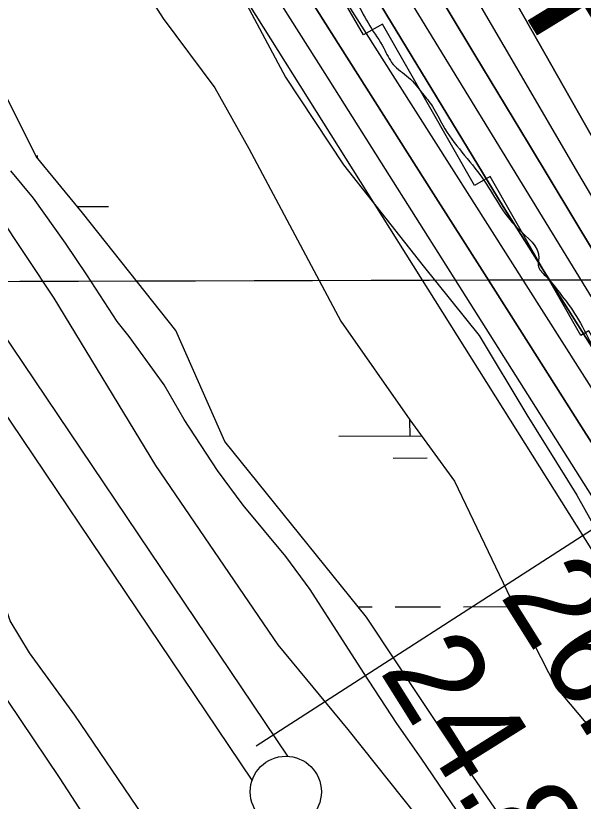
# Model space of a CAD drawing. Extents: x 3355724 to 3393621, y 594744 to 620174.
# Drawn here: x 3382749 to 3383148, y 605881 to 606434 of the extents above; entities that cross this region are included whole.
import ezdxf

# ---------------------------------------------------------------- set-up
doc = ezdxf.new("R2010")
doc.units = 0
for name, color, linetype in [('V-GRID-MAJR', 7, 'Continuous'), ('V-LEVE-TOET', 7, 'Continuous'), ('V-RIVR-EDGE', 7, 'Continuous'), ('V-RIVR-RANG', 7, 'Continuous'), ('V-ROAD-CNTR', 7, 'Continuous'), ('V-RRAP-RVMT', 7, 'Continuous'), ('V-RRAP-RVMT-IDEN', 7, 'Continuous'), ('V-SITE-VEGE', 7, 'Continuous'), ('V-SURV-LINE', 7, 'Continuous'), ('V-TOPO-DPTH', 7, 'Continuous'), ('V-TOPO-MINR', 7, 'Continuous'), ('V-TOPO-WATR', 7, 'Continuous'), ('V-WETL-SWMP', 7, 'Continuous')]:
    doc.layers.add(name, color=color, linetype=linetype)

msp = doc.modelspace()

# ---------------------------------------------------------------- linework, layer by layer
at = {"layer": 'V-GRID-MAJR'}
msp.add_spline([(3359834.01, 606189.65), (3365100.71, 606201.52), (3370367.41, 606214.16), (3375634.11, 606227.57), (3380900.81, 606241.74), (3386167.5, 606256.68), (3391434.2, 606272.38)], degree=3, dxfattribs=at)
at = {"layer": 'V-LEVE-TOET'}
for points in [[(3382314.12, 606922.96), (3382425.4, 606748.19), (3382569.2, 606536.93), (3382677.33, 606383.53), (3382776.28, 606234.96), (3382847.63, 606117.42), (3382933.66, 605991.4), (3382982.77, 605931.78), (3383031.27, 605870.92), (3383093.35, 605776.55), (3383129.01, 605719.91), (3383193.54, 605623.72), (3383276.62, 605475.7), (3383296.96, 605431.82), (3383324.71, 605369.05), (3383360.98, 605311.2), (3383376.99, 605281.35), (3383388.05, 605264.91), (3383397.91, 605244.8), (3383415.12, 605219.84), (3383426.76, 605208.9), (3383511.56, 605084.7), (3383574.32, 604975.06)], [(3383417.94, 604989.65), (3383371.8, 605068.83), (3383308.45, 605174.19), (3383259.88, 605250.92), (3383208.23, 605333.13), (3383140.65, 605428.7), (3383074.87, 605532.83), (3382995.64, 605639.34), (3382940.95, 605717.88), (3382893.64, 605786.67), (3382838.92, 605871.31), (3382790.99, 605941.93), (3382759.05, 605985.76), (3382745.52, 606008.29), (3382739.33, 606026.58), (3382697.54, 606088.08), (3382615.82, 606206.18), (3382532.21, 606337.1), (3382449.87, 606456.42), (3382375.52, 606562.35), (3382299.3, 606679.26)]]:
    msp.add_lwpolyline(points, dxfattribs=at)
at = {"layer": 'V-RIVR-EDGE'}
msp.add_spline([(3382685.21, 606951.82), (3382699.41, 606928.39), (3382711.81, 606916.3), (3382716.9, 606906.05), (3382724.91, 606891.77), (3382727.45, 606882.99), (3382735.47, 606874.56), (3382743.12, 606862.48), (3382749.66, 606847.84), (3382757.66, 606833.2), (3382769.68, 606814.16), (3382782.05, 606791.1), (3382790.05, 606772.81), (3382795.49, 606757.44), (3382803.86, 606738.78), (3382815.86, 606716.08), (3382832.97, 606684.6), (3382843.14, 606660.09), (3382859.52, 606629.71), (3382875.17, 606604.81), (3382892.66, 606579.18), (3382909.77, 606553.18), (3382929.07, 606522.43), (3382946.92, 606497.16), (3382961.85, 606475.92), (3382973.16, 606466.75), (3382978.63, 606458.7), (3382989.19, 606442.59), (3382998.29, 606426.48), (3383008.12, 606410.74), (3383014.67, 606399.39), (3383025.61, 606390.23), (3383035.45, 606378.87), (3383042.38, 606369.71), (3383049.66, 606356.54), (3383077.35, 606319.55), (3383102.48, 606284.03), (3383117.05, 606263.15), (3383116.67, 606258.04), (3383121.77, 606250.71), (3383131.61, 606238.99), (3383143.64, 606222.15), (3383154.19, 606202.75), (3383171.3, 606174.92), (3383191.32, 606140.51), (3383212.06, 606099.52), (3383234.24, 606053.04), (3383253.52, 606014.97), (3383268.81, 605988.25), (3383282.64, 605965.55), (3383296.11, 605942.49), (3383311.03, 605917.6), (3383331.43, 605885.38), (3383347.45, 605861.21), (3383359.46, 605839.98), (3383382.76, 605801.54), (3383403.87, 605764.93), (3383419.51, 605733.82), (3383436.64, 605710.75), (3383464.33, 605675.59), (3383488.38, 605644.46), (3383503.69, 605625.05), (3383518.63, 605606.37), (3383529.55, 605590.26), (3383543.77, 605575.6), (3383545.23, 605570.84), (3383546.67, 605564.62), (3383550.31, 605557.3), (3383561.99, 605549.6), (3383575.12, 605539.33), (3383595.9, 605513.69), (3383606.83, 605500.87), (3383607.91, 605493.92), (3383610.43, 605479.66), (3383611.87, 605471.25), (3383616.97, 605461), (3383626.05, 605438.68), (3383628.92, 605416.37), (3383634.35, 605396.99), (3383636.16, 605387.48), (3383637.95, 605374.31), (3383643.05, 605364.07), (3383654.34, 605347.59), (3383664.16, 605328.56), (3383678.7, 605295.99), (3383684.48, 605268.55), (3383701.54, 605220.26), (3383711.72, 605194.65), (3383714.97, 605180.02), (3383724.03, 605149.29), (3383729.84, 605134.29), (3383736.02, 605118.55), (3383753.85, 605084.88), (3383770.61, 605064.73), (3383787.39, 605048.97), (3383790.65, 605036.53), (3383801.19, 605013.11), (3383814.64, 604980.55), (3383827.35, 604948.71), (3383833.53, 604932.98), (3383843.72, 604917.23), (3383863.03, 604890.5), (3383884.52, 604857.18), (3383935.15, 604783.58), (3383963.9, 604731.6), (3383993.72, 604668.66), (3384000.98, 604651.46), (3384017.36, 604619.61), (3384032.99, 604587.04), (3384044.65, 604571.29), (3384055.58, 604554.09), (3384071.58, 604521.15), (3384078.47, 604500.29), (3384081.72, 604484.57), (3384087.91, 604472.12), (3384096.65, 604460.77), (3384103.21, 604452.35), (3384105.38, 604442.47), (3384107.19, 604435.89), (3384108.65, 604434.42), (3384114.86, 604433.67), (3384119.61, 604430.74), (3384126.53, 604421.95), (3384146.92, 604390.46), (3384166.94, 604355.68), (3384183.33, 604328.23), (3384207.01, 604298.92), (3384223.4, 604274.03), (3384250.33, 604225.34), (3384273.98, 604179.96), (3384293.99, 604141.52), (3384308.54, 604112.61), (3384320.91, 604089.55), (3384332.21, 604075.63), (3384335.85, 604069.04), (3384345.31, 604053.3), (3384348.96, 604047.81), (3384362.08, 604034.98), (3384372.29, 604022.89), (3384383.95, 604005.68), (3384390.13, 603992.87), (3384406.16, 603972.36), (3384417.09, 603955.15), (3384430.56, 603933.92), (3384440.75, 603916.71), (3384450.2, 603895.85), (3384454.18, 603879.03), (3384458.53, 603863.66), (3384464.33, 603844.64), (3384471.6, 603825.25), (3384474.86, 603815.01), (3384473.74, 603806.6), (3384477.73, 603791.24), (3384479.17, 603782.1), (3384477.68, 603771.13), (3384476.19, 603762), (3384476.16, 603748.84), (3384481.96, 603727.62), (3384486.67, 603712.26), (3384487.01, 603701.29), (3384486.95, 603678.63), (3384496.34, 603629.99), (3384507.57, 603590.84), (3384519.55, 603555.72), (3384533.36, 603523.52), (3384552.63, 603483.63), (3384569.02, 603455.8), (3384585.77, 603432.73), (3384604.35, 603404.54), (3384620.73, 603379.64), (3384633.81, 603347.08), (3384649.05, 603299.88), (3384654.82, 603268.07), (3384673.29, 603196.37), (3384684.48, 603140.78), (3384695.35, 603099.81), (3384709.16, 603067.61), (3384721.89, 603042.36), (3384733.52, 603015.64), (3384746.6, 602984.9), (3384754.96, 602962.22), (3384756.77, 602956), (3384760.42, 602955.99), (3384764.43, 602951.23), (3384767.66, 602926.73), (3384780.31, 602867.11), (3384791.19, 602833.82), (3384810.8, 602780.4), (3384832.95, 602721.86), (3384845.31, 602691.49), (3384855.14, 602674.65), (3384859.48, 602657.82), (3384867.48, 602641.72), (3384876.95, 602624.52), (3384884.56, 602600.74), (3384894, 602572.2), (3384900.51, 602546.96), (3384906.68, 602528.3), (3384922.67, 602491.34), (3384928.84, 602472.32), (3384931.72, 602454.03), (3384931.31, 602436.86), (3384923.24, 602425.18), (3384917.01, 602416.05), (3384910.77, 602406.93), (3384908.17, 602392.32), (3384903.03, 602383.19), (3384897.53, 602375.89), (3384886.53, 602362.03), (3384870.35, 602324.05), (3384866.3, 602310.9), (3384859.67, 602289.35), (3384857.45, 602280.22), (3384853.41, 602271.82), (3384850.08, 602256.47), (3384849.29, 602231.99), (3384850.71, 602216.63), (3384853.24, 602202.37), (3384853.6, 602202.37), (3384862.01, 602201.25), (3384874.06, 602196.47), (3384877.35, 602195.36), (3384877.34, 602192.44), (3384871.47, 602184.04), (3384871.09, 602180.39), (3384872.91, 602176.73), (3384876.19, 602170.87), (3384874.71, 602165.03), (3384869.57, 602153.71), (3384865.53, 602149.33), (3384862.96, 602143.12), (3384862.95, 602137.64), (3384862.94, 602133.25), (3384868.04, 602129.59), (3384875.7, 602122.99), (3384878.97, 602114.94), (3384881.88, 602107.25), (3384886.98, 602100.66), (3384894.28, 602096.99), (3384896.47, 602092.23), (3384897.16, 602079.43), (3384899.7, 602068.09), (3384904.78, 602054.92), (3384914.25, 602039.55), (3384933.2, 602016.83), (3384944.85, 601998.16), (3384955.39, 601973.28), (3384961.88, 601937.81), (3384969.47, 601901.96), (3384976.33, 601868.68), (3384986.49, 601837.58), (3384990.84, 601821.49), (3384996.23, 601784.56), (3385007.4, 601717.27), (3385010.62, 601690.57), (3385019.64, 601642.3), (3385024.34, 601622.91), (3385033.39, 601587.07), (3385047.89, 601537.32), (3385059.82, 601482.82), (3385064.15, 601458.68), (3385063.72, 601433.83), (3385064.77, 601415.91), (3385066.9, 601389.22), (3385067.94, 601365.09), (3385069.01, 601353.39), (3385072.63, 601339.86), (3385083.54, 601316.8), (3385087.91, 601310.58), (3385095.57, 601305.08), (3385098.12, 601299.59), (3385101.76, 601293.73), (3385102.48, 601288.97), (3385102.47, 601285.68), (3385105.76, 601284.58), (3385109.77, 601282.38), (3385109.77, 601280.91), (3385112.69, 601280.54), (3385119.64, 601280.52), (3385121.82, 601278.33), (3385122.16, 601265.16), (3385118.12, 601257.13), (3385117.74, 601251.29), (3385118.07, 601238.12), (3385119.82, 601205.59), (3385117.98, 601200.84), (3385117.59, 601193.89), (3385120.87, 601189.13), (3385123.07, 601189.13), (3385128.55, 601189.11), (3385132.2, 601189.11), (3385142.79, 601181.77), (3385148.98, 601172.98), (3385150.77, 601159.45), (3385150.36, 601141.54), (3385148.53, 601137.52), (3385144.86, 601132.78), (3385144.11, 601125.84), (3385146.29, 601119.98), (3385150.3, 601115.59), (3385159.79, 601111.18), (3385160.15, 601107.15), (3385154.66, 601103.88), (3385152.82, 601099.13), (3385152.8, 601092.92), (3385153.51, 601084.87), (3385156.79, 601080.11), (3385159.35, 601079.37), (3385173.25, 601082.26), (3385173.24, 601080.8), (3385172.83, 601061.43), (3385176.06, 601037.66), (3385178.96, 601025.59), (3385186.95, 601006.93), (3385193.5, 600994.85), (3385202.97, 600979.84), (3385216.45, 600962.26), (3385223.73, 600947.98), (3385225.88, 600931.16), (3385225.81, 600905.57), (3385225.42, 600892.05), (3385233.05, 600875.58), (3385237.39, 600855.47), (3385241.34, 600826.58), (3385242.36, 600796.6), (3385245.51, 600741.39), (3385245.8, 600708.86), (3385249.65, 600639.4), (3385250.27, 600596.62), (3385259.56, 600509.6), (3385266.36, 600451.1), (3385277.49, 600369.19), (3385281.77, 600323.48), (3385282.73, 600271.57), (3385283.38, 600237.21), (3385284.31, 600195.07)], degree=3, dxfattribs=at)
at = {"layer": 'V-RIVR-RANG'}
msp.add_line((3382918.33, 605920.32), (3383658.03, 606397.02), dxfattribs=at)
at = {"layer": 'V-ROAD-CNTR'}
msp.add_lwpolyline([(3382114.25, 606889.46), (3382318.1, 606591.36), (3382554.91, 606233.63), (3382633.55, 606115.59), (3382780.48, 605897.46), (3382958.42, 605622.54), (3383146.39, 605341.92), (3383279.77, 605147.09), (3383351.15, 605037.86), (3383418.13, 604924.14), (3383451.06, 604860.52), (3383485.46, 604784.63), (3383628.16, 604432.83), (3383792.66, 604038.15), (3383916.74, 603743.21), (3383965.01, 603638.12), (3384159.04, 603136)], dxfattribs=at)
at = {"layer": 'V-RRAP-RVMT'}
msp.add_lwpolyline([(3383338.08, 605867.4), (3383269.88, 605985.18), (3383273.43, 605987.15), (3383236.81, 606051.1), (3383207.29, 606104.28), (3383212.36, 606107.12), (3383152.22, 606212.04), (3383146.58, 606208.84), (3383083.04, 606320.59), (3383071.87, 606314.25), (3383007.19, 606427.6), (3382993.92, 606420.04), (3382928.06, 606533.82), (3382921.18, 606529.74)], dxfattribs=at)
at = {"layer": 'V-SITE-VEGE'}
for points in [[(3382594.76, 606994.65), (3382620.06, 606949.2), (3382654.24, 606892.17), (3382698.76, 606808.6), (3382728.31, 606748.29), (3382768.15, 606672.23), (3382814.52, 606592.47), (3382864.11, 606519.24), (3382906.24, 606452.02), (3382939.05, 606390.33), (3382979.76, 606328.68), (3383035.85, 606257.8), (3383075.11, 606208.7), (3383108.82, 606153.06), (3383143.93, 606096.5), (3383195.47, 606004.22), (3383235.73, 605936.98), (3383283.51, 605853.52)], [(3383063.25, 605869.3), (3383034.4, 605911.64), (3383017.31, 605935.99), (3382993.8, 605971.98), (3382956.38, 606030.22), (3382939.29, 606053.5), (3382909.41, 606089.47), (3382891.26, 606113.81), (3382867.74, 606149.81), (3382853.83, 606174.17), (3382829.27, 606208.04), (3382820.73, 606218.62), (3382799.35, 606251.44), (3382784.39, 606273.67), (3382761.96, 606305.42), (3382745.95, 606324.46)]]:
    msp.add_lwpolyline(points, dxfattribs=at)
at = {"layer": 'V-SURV-LINE'}
for points in [[(3381501.98, 608049.5), (3382940.57, 605913.03)], [(3382915.67, 605896.29), (3381477.09, 608032.75)]]:
    msp.add_lwpolyline(points, dxfattribs=at)
msp.add_circle((3382939.28, 605888.09), 25, dxfattribs=at)
at = {"layer": 'V-TOPO-DPTH'}
for points in [[(3382608, 607343.83), (3382849.42, 606891.41), (3382862.41, 606867.21), (3382875.47, 606843.05), (3382888.65, 606818.95), (3382901.9, 606794.9), (3382920.31, 606761.66), (3382924.42, 606754.26), (3382928.55, 606746.87), (3382932.7, 606739.49), (3382936.86, 606732.13), (3383201.16, 606266.22), (3383222.8, 606228.25), (3383244.54, 606190.35), (3383266.45, 606152.53), (3383288.45, 606114.78), (3383322.36, 606056.88), (3383327.5, 606048.12), (3383332.64, 606039.37), (3383337.8, 606030.63), (3383342.97, 606021.89), (3383527.01, 605711.24)], [(3383527.01, 605711.24), (3383342.97, 606021.89), (3383337.8, 606030.63), (3383332.64, 606039.37), (3383327.5, 606048.12), (3383322.36, 606056.88), (3383288.45, 606114.78), (3383266.45, 606152.53), (3383244.54, 606190.35), (3383222.8, 606228.25), (3383201.16, 606266.22), (3382936.86, 606732.13), (3382932.7, 606739.49), (3382928.55, 606746.87), (3382924.42, 606754.26), (3382920.31, 606761.66), (3382901.9, 606794.9), (3382888.65, 606818.95), (3382875.47, 606843.05), (3382862.41, 606867.21), (3382849.42, 606891.41), (3382608, 607343.83)], [(3383345.48, 605835.71), (3383313.12, 605885.91), (3383259.07, 605968.99), (3383253.54, 605977.53), (3383248.02, 605986.07), (3383242.54, 605994.63), (3383237.07, 606003.21), (3383179.7, 606093.48), (3383145.56, 606147.2), (3383111.43, 606200.93), (3383077.32, 606254.66), (3383043.21, 606308.4), (3382836.37, 606634.44), (3382824.26, 606653.43), (3382812.11, 606672.39), (3382799.88, 606691.3), (3382787.6, 606710.18), (3382444.68, 607235.07)], [(3383482.69, 605724.49), (3383327.71, 605982.01), (3383315.87, 606001.68), (3383304.03, 606021.35), (3383292.18, 606041.01), (3383280.34, 606060.67), (3383109.78, 606343.66), (3383072.2, 606406.16), (3383034.7, 606468.7), (3382997.33, 606531.31), (3382960.04, 606593.98), (3382920.24, 606661.01), (3382902.94, 606690.21), (3382885.67, 606719.44), (3382868.45, 606748.69), (3382851.26, 606777.96), (3382661.15, 607102.41)], [(3383482.69, 605724.49), (3383327.71, 605982.01), (3383315.87, 606001.68), (3383304.03, 606021.35), (3383292.18, 606041.01), (3383280.34, 606060.67), (3383109.78, 606343.66), (3383072.2, 606406.16), (3383034.7, 606468.7), (3382997.33, 606531.31), (3382960.04, 606593.98), (3382920.24, 606661.01), (3382902.94, 606690.21), (3382885.67, 606719.44), (3382868.45, 606748.69), (3382851.26, 606777.96), (3382661.15, 607102.41)], [(3382650.27, 607013.11), (3382727.44, 606887.76), (3382847.88, 606701), (3382855.51, 606688.21), (3382863.14, 606676.28), (3383092.09, 606299.39), (3383269.34, 606018.83), (3383277.83, 606008.59), (3383285.47, 605996.66), (3383549.16, 605554.97), (3383609.37, 605455.21), (3383617.84, 605438.16), (3383628.86, 605418.55), (3383640.72, 605395.53), (3383778.01, 605138.06), (3383960.19, 604781.72)], [(3382650.27, 607013.11), (3382727.44, 606887.76), (3382847.88, 606701), (3382855.51, 606688.21), (3382863.14, 606676.28), (3383092.09, 606299.39), (3383269.34, 606018.83), (3383277.83, 606008.59), (3383285.47, 605996.66), (3383549.16, 605554.97), (3383609.37, 605455.21), (3383617.84, 605438.16), (3383628.86, 605418.55), (3383640.72, 605395.53), (3383778.01, 605138.06), (3383960.19, 604781.72)]]:
    msp.add_lwpolyline(points, dxfattribs=at)
at = {"layer": 'V-TOPO-MINR'}
for points in [[(3382608, 607343.83), (3382849.42, 606891.41), (3382862.41, 606867.21), (3382875.47, 606843.05), (3382888.65, 606818.95), (3382901.9, 606794.9), (3382920.31, 606761.66), (3382924.42, 606754.26), (3382928.55, 606746.87), (3382932.7, 606739.49), (3382936.86, 606732.13), (3383201.16, 606266.22), (3383222.8, 606228.25), (3383244.54, 606190.35), (3383266.45, 606152.53), (3383288.45, 606114.78), (3383322.36, 606056.88), (3383327.5, 606048.12), (3383332.64, 606039.37), (3383337.8, 606030.63), (3383342.97, 606021.89), (3383527.01, 605711.24)], [(3382444.68, 607235.07), (3382787.6, 606710.18), (3382799.88, 606691.3), (3382812.11, 606672.39), (3382824.26, 606653.43), (3382836.37, 606634.44), (3383043.21, 606308.4), (3383077.32, 606254.66), (3383111.43, 606200.93), (3383145.56, 606147.2), (3383179.7, 606093.48), (3383237.07, 606003.21), (3383242.54, 605994.63), (3383248.02, 605986.07), (3383253.54, 605977.53), (3383259.07, 605968.99), (3383313.12, 605885.91), (3383345.48, 605835.71)], [(3382428.44, 607160.35), (3382696.98, 606775.82), (3382711.17, 606755.39), (3382725.28, 606734.91), (3382739.29, 606714.36), (3382753.23, 606693.76), (3382776.55, 606659.11), (3382778.76, 606655.79), (3382780.95, 606652.46), (3382783.11, 606649.11), (3382785.24, 606645.74), (3382805.76, 606613.05), (3382818.13, 606593.33), (3382830.51, 606573.61), (3382842.89, 606553.89), (3382855.27, 606534.17), (3383180.54, 606016.17), (3383197.02, 605990.25), (3383213.67, 605964.45), (3383230.61, 605938.83), (3383247.73, 605913.33), (3383523.11, 605507.9)], [(3382661.15, 607102.41), (3382851.26, 606777.96), (3382868.45, 606748.69), (3382885.67, 606719.44), (3382902.94, 606690.21), (3382920.24, 606661.01), (3382960.04, 606593.98), (3382997.33, 606531.31), (3383034.7, 606468.7), (3383072.2, 606406.16), (3383109.78, 606343.66), (3383280.34, 606060.67), (3383292.18, 606041.01), (3383304.03, 606021.35), (3383315.87, 606001.68), (3383327.71, 605982.01), (3383482.69, 605724.49)], [(3382553.79, 607025.78), (3382598.2, 606960.21), (3382642.34, 606894.46), (3382686.29, 606828.58), (3382781.95, 606684.56), (3382789.25, 606673.49), (3382796.49, 606662.4), (3382803.65, 606651.25), (3382810.76, 606640.07), (3382881.61, 606527.76), (3382924.12, 606460.4), (3382966.63, 606393.05), (3383009.15, 606325.7), (3383051.68, 606258.36), (3383208.76, 606009.66), (3383219.74, 605992.42), (3383230.8, 605975.23), (3383241.99, 605958.12), (3383253.26, 605941.07), (3383404.41, 605714.08)], [(3382625.04, 607004.71), (3382664.12, 606942.17), (3382703.59, 606879.87), (3382794.11, 606738.45), (3382811.71, 606710.92), (3382829.29, 606683.38), (3382846.84, 606655.82), (3382864.37, 606628.25), (3383261.61, 606002.88), (3383262.24, 606001.9), (3383264.87, 605997.67), (3383266.2, 605995.53), (3383266.41, 605995.18), (3383266.63, 605994.82), (3383585.72, 605466.92), (3383594.45, 605452.26), (3383603.03, 605437.51), (3383611.41, 605422.65), (3383619.64, 605407.7), (3383681.98, 605292.68), (3383720.93, 605219.98), (3383759.4, 605147.03), (3383797.15, 605073.71), (3383834.44, 605000.14)], [(3382690.45, 607000.81), (3382733.41, 606929), (3382776.36, 606857.19), (3382843.21, 606745.4), (3382854.71, 606726.2), (3382866.24, 606707.01), (3382877.8, 606687.84), (3382889.38, 606668.68), (3382900.98, 606649.54), (3382912.61, 606630.41), (3382924.27, 606611.3), (3382935.94, 606592.2), (3383274.94, 606038.59), (3383282.79, 606025.76), (3383290.64, 606012.91), (3383298.48, 606000.06), (3383306.31, 605987.21), (3383371.18, 605880.6)], [(3382756.67, 606997.69), (3382793.63, 606931.18), (3382830.99, 606864.9), (3382884.92, 606770.24), (3382895.65, 606751.47), (3382906.41, 606732.7), (3382917.21, 606713.97), (3382928.05, 606695.25), (3383058.46, 606470.62), (3383101.35, 606396.99), (3383144.37, 606323.44), (3383187.61, 606250.02), (3383230.99, 606176.68), (3383298.74, 606062.49), (3383308.35, 606046.3), (3383317.96, 606030.12), (3383327.58, 606013.94), (3383337.2, 605997.77), (3383596.77, 605561.6)]]:
    msp.add_lwpolyline(points, dxfattribs=at)
at = {"layer": 'V-TOPO-WATR'}
msp.add_lwpolyline([(3383960.19, 604781.72), (3383778.01, 605138.06), (3383640.72, 605395.53), (3383628.86, 605418.55), (3383617.84, 605438.16), (3383609.37, 605455.21), (3383549.16, 605554.97), (3383285.47, 605996.66), (3383277.83, 606008.59), (3383269.34, 606018.83), (3383092.09, 606299.39), (3382863.14, 606676.28), (3382855.51, 606688.21), (3382847.88, 606701), (3382727.44, 606887.76), (3382650.27, 607013.11)], dxfattribs=at)
at = {"layer": 'V-WETL-SWMP'}
for p, q in [((3382764.65, 606333.64), (3382764.65, 606335.33)), ((3382792.81, 606299.4), (3382814.74, 606299.46)), ((3383026.59, 606138.16), (3383026.56, 606149.58)), ((3382976.6, 606138.03), (3383034.81, 606138.19)), ((3383014.64, 606122.7), (3383038.63, 606122.77)), ((3382990.13, 606018.01), (3383000.1, 606018.03)), ((3383016.1, 606018.07), (3383048.09, 606018.16)), ((3383064.08, 606018.2), (3383096.08, 606018.28))]:
    msp.add_line(p, q, dxfattribs=at)
for points in [[(3382438.96, 607029.99), (3382481.97, 606966.67), (3382526.84, 606899.7), (3382568.57, 606851.03), (3382612.13, 606803.59), (3382647.74, 606757.95), (3382701.89, 606662.93), (3382722.23, 606619.05), (3382754.19, 606571.56), (3382810.68, 606497.92), (3382853.1, 606431.55), (3382889.34, 606382.86), (3382913.34, 606340.22), (3382977.98, 606218.99), (3383026.52, 606149.59), (3383057.85, 606106.37), (3383097.28, 606024.11), (3383129.31, 605961.35), (3383174.73, 605907.2), (3383237.35, 605829.32)], [(3383095.54, 605862.9), (3383056.21, 605920.12), (3382995.98, 606010.84), (3382896.52, 606134.37), (3382861.99, 606212.38), (3382796.3, 606295.14), (3382763.76, 606334.68), (3382731.73, 606398.66), (3382721.09, 606431.95), (3382665.81, 606505.6), (3382617.86, 606580.5), (3382553.3, 606682.8), (3382497.46, 606747.28), (3382447.02, 606832.55), (3382385.02, 606906.17), (3382343.82, 606973.76)]]:
    msp.add_lwpolyline(points, dxfattribs=at)

# ---------------------------------------------------------------- texts
at = {"layer": 'V-RIVR-RANG'}
for s, p in [('26.2', (3383089.17, 606026.41)), ('24.8', (3383004.56, 605973.12))]:
    msp.add_text(s, height=67, rotation=302.0583, dxfattribs=at).set_placement(p)
at = {"layer": 'V-RRAP-RVMT-IDEN'}
msp.add_text('DELPHIA', height=100, rotation=301.4628, dxfattribs=at).set_placement((3382967.81, 606661.56))

doc.saveas('drawing.dxf')
